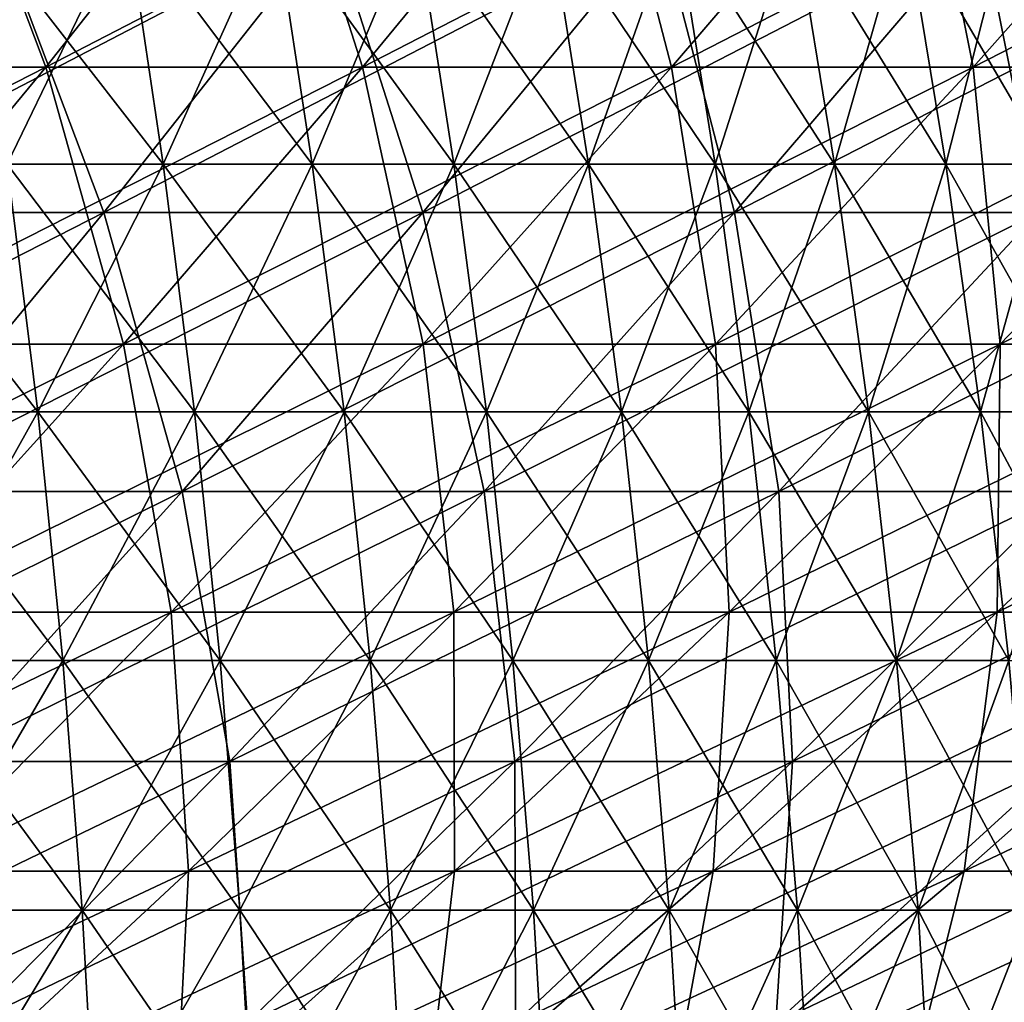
# Model space of a CAD drawing. Header units: millimetres. Extents: x -250 to 250, y -45 to 4150.
# Tile 716 of 805: x 83 to 94, y 3938 to 3949. Entities that reach past the tile are written whole.
import ezdxf

# ---------------------------------------------------------------- set-up
doc = ezdxf.new("R2010")
doc.units = ezdxf.units.MM
doc.header["$LTSCALE"] = 81.481481
for name, color, linetype in [('19', 7, 'CONTINUOUS'), ('20', 7, 'CONTINUOUS'), ('21', 7, 'CONTINUOUS'), ('22', 7, 'CONTINUOUS'), ('23', 7, 'CONTINUOUS'), ('24', 7, 'CONTINUOUS')]:
    doc.layers.add(name, color=color, linetype=linetype)

msp = doc.modelspace()

# ---------------------------------------------------------------- linework, layer by layer
at = {"layer": '19', "color": 7, "linetype": 'CONTINUOUS'}
for points in [[(84.035, 3946.665, -118.713), (80.34, 3946.665, -121.245), (86.61, 3949.927, -122.35), (84.035, 3946.665, -118.713)], [(86.61, 3949.927, -122.35), (80.34, 3946.665, -121.245), (82.801, 3949.927, -124.959), (86.61, 3949.927, -122.35)], [(87.651, 3946.665, -116.069), (84.035, 3946.665, -118.713), (90.337, 3949.927, -119.625), (87.651, 3946.665, -116.069)], [(90.337, 3949.927, -119.625), (84.035, 3946.665, -118.713), (86.61, 3949.927, -122.35), (90.337, 3949.927, -119.625)], [(91.184, 3946.665, -113.315), (87.651, 3946.665, -116.069), (93.978, 3949.927, -116.786), (91.184, 3946.665, -113.315)], [(93.978, 3949.927, -116.786), (87.651, 3946.665, -116.069), (90.337, 3949.927, -119.625), (93.978, 3949.927, -116.786)], [(94.63, 3946.665, -110.453), (91.184, 3946.665, -113.315), (97.53, 3949.927, -113.837), (94.63, 3946.665, -110.453)], [(97.53, 3949.927, -113.837), (91.184, 3946.665, -113.315), (93.978, 3949.927, -116.786), (97.53, 3949.927, -113.837)], [(81.42, 3943.502, -115.018), (77.839, 3943.502, -117.471), (84.035, 3946.665, -118.713), (81.42, 3943.502, -115.018)], [(84.035, 3946.665, -118.713), (77.839, 3943.502, -117.471), (80.34, 3946.665, -121.245), (84.035, 3946.665, -118.713)], [(84.923, 3943.502, -112.457), (81.42, 3943.502, -115.018), (87.651, 3946.665, -116.069), (84.923, 3943.502, -112.457)], [(87.651, 3946.665, -116.069), (81.42, 3943.502, -115.018), (84.035, 3946.665, -118.713), (87.651, 3946.665, -116.069)], [(88.346, 3943.502, -109.788), (84.923, 3943.502, -112.457), (91.184, 3946.665, -113.315), (88.346, 3943.502, -109.788)], [(91.184, 3946.665, -113.315), (84.923, 3943.502, -112.457), (87.651, 3946.665, -116.069), (91.184, 3946.665, -113.315)], [(91.685, 3943.502, -107.015), (88.346, 3943.502, -109.788), (94.63, 3946.665, -110.453), (91.685, 3943.502, -107.015)], [(94.63, 3946.665, -110.453), (88.346, 3943.502, -109.788), (91.184, 3946.665, -113.315), (94.63, 3946.665, -110.453)], [(94.937, 3943.502, -104.141), (91.685, 3943.502, -107.015), (97.987, 3946.665, -107.487), (94.937, 3943.502, -104.141)], [(97.987, 3946.665, -107.487), (91.685, 3943.502, -107.015), (94.63, 3946.665, -110.453), (97.987, 3946.665, -107.487)], [(82.154, 3940.439, -108.789), (78.765, 3940.439, -111.268), (84.923, 3943.502, -112.457), (82.154, 3940.439, -108.789)], [(84.923, 3943.502, -112.457), (78.765, 3940.439, -111.268), (81.42, 3943.502, -115.018), (84.923, 3943.502, -112.457)], [(85.465, 3940.439, -106.208), (82.154, 3940.439, -108.789), (88.346, 3943.502, -109.788), (85.465, 3940.439, -106.208)], [(88.346, 3943.502, -109.788), (82.154, 3940.439, -108.789), (84.923, 3943.502, -112.457), (88.346, 3943.502, -109.788)], [(88.695, 3940.439, -103.525), (85.465, 3940.439, -106.208), (91.685, 3943.502, -107.015), (88.695, 3940.439, -103.525)], [(91.685, 3943.502, -107.015), (85.465, 3940.439, -106.208), (88.346, 3943.502, -109.788), (91.685, 3943.502, -107.015)], [(91.841, 3940.439, -100.745), (88.695, 3940.439, -103.525), (94.937, 3943.502, -104.141), (91.841, 3940.439, -100.745)], [(94.937, 3943.502, -104.141), (88.695, 3940.439, -103.525), (91.685, 3943.502, -107.015), (94.937, 3943.502, -104.141)], [(94.9, 3940.439, -97.869), (91.841, 3940.439, -100.745), (98.099, 3943.502, -101.168), (94.9, 3940.439, -97.869)], [(98.099, 3943.502, -101.168), (91.841, 3940.439, -100.745), (94.937, 3943.502, -104.141), (98.099, 3943.502, -101.168)], [(82.542, 3937.479, -102.575), (79.344, 3937.479, -105.069), (85.465, 3940.439, -106.208), (82.542, 3937.479, -102.575)], [(85.465, 3940.439, -106.208), (79.344, 3937.479, -105.069), (82.154, 3940.439, -108.789), (85.465, 3940.439, -106.208)], [(85.662, 3937.479, -99.985), (82.542, 3937.479, -102.575), (88.695, 3940.439, -103.525), (85.662, 3937.479, -99.985)], [(88.695, 3940.439, -103.525), (82.542, 3937.479, -102.575), (85.465, 3940.439, -106.208), (88.695, 3940.439, -103.525)], [(88.7, 3937.479, -97.3), (85.662, 3937.479, -99.985), (91.841, 3940.439, -100.745), (88.7, 3937.479, -97.3)], [(91.841, 3940.439, -100.745), (85.662, 3937.479, -99.985), (88.695, 3940.439, -103.525), (91.841, 3940.439, -100.745)], [(91.654, 3937.479, -94.522), (88.7, 3937.479, -97.3), (94.9, 3940.439, -97.869), (91.654, 3937.479, -94.522)], [(94.9, 3940.439, -97.869), (88.7, 3937.479, -97.3), (91.841, 3940.439, -100.745), (94.9, 3940.439, -97.869)], [(94.522, 3937.479, -91.654), (91.654, 3937.479, -94.522), (97.869, 3940.439, -94.9), (94.522, 3937.479, -91.654)], [(97.869, 3940.439, -94.9), (91.654, 3937.479, -94.522), (94.9, 3940.439, -97.869), (97.869, 3940.439, -94.9)]]:
    msp.add_3dface(points, dxfattribs=at)
at = {"layer": '20', "color": 7, "linetype": 'CONTINUOUS'}
for points in [[(80.34, 3946.665, 121.245), (84.035, 3946.665, 118.713), (82.801, 3949.927, 124.959), (80.34, 3946.665, 121.245)], [(82.801, 3949.927, 124.959), (84.035, 3946.665, 118.713), (86.61, 3949.927, 122.35), (82.801, 3949.927, 124.959)], [(84.035, 3946.665, 118.713), (87.651, 3946.665, 116.069), (86.61, 3949.927, 122.35), (84.035, 3946.665, 118.713)], [(86.61, 3949.927, 122.35), (87.651, 3946.665, 116.069), (90.337, 3949.927, 119.625), (86.61, 3949.927, 122.35)], [(87.651, 3946.665, 116.069), (91.184, 3946.665, 113.315), (90.337, 3949.927, 119.625), (87.651, 3946.665, 116.069)], [(90.337, 3949.927, 119.625), (91.184, 3946.665, 113.315), (93.978, 3949.927, 116.786), (90.337, 3949.927, 119.625)], [(91.184, 3946.665, 113.315), (94.63, 3946.665, 110.453), (93.978, 3949.927, 116.786), (91.184, 3946.665, 113.315)], [(93.978, 3949.927, 116.786), (94.63, 3946.665, 110.453), (97.53, 3949.927, 113.837), (93.978, 3949.927, 116.786)], [(80.34, 3946.665, 121.245), (81.42, 3943.502, 115.018), (84.035, 3946.665, 118.713), (80.34, 3946.665, 121.245)], [(81.42, 3943.502, 115.018), (84.923, 3943.502, 112.457), (84.035, 3946.665, 118.713), (81.42, 3943.502, 115.018)], [(84.035, 3946.665, 118.713), (84.923, 3943.502, 112.457), (87.651, 3946.665, 116.069), (84.035, 3946.665, 118.713)], [(84.923, 3943.502, 112.457), (88.346, 3943.502, 109.788), (87.651, 3946.665, 116.069), (84.923, 3943.502, 112.457)], [(87.651, 3946.665, 116.069), (88.346, 3943.502, 109.788), (91.184, 3946.665, 113.315), (87.651, 3946.665, 116.069)], [(88.346, 3943.502, 109.788), (91.685, 3943.502, 107.015), (91.184, 3946.665, 113.315), (88.346, 3943.502, 109.788)], [(91.184, 3946.665, 113.315), (91.685, 3943.502, 107.015), (94.63, 3946.665, 110.453), (91.184, 3946.665, 113.315)], [(91.685, 3943.502, 107.015), (94.937, 3943.502, 104.141), (94.63, 3946.665, 110.453), (91.685, 3943.502, 107.015)], [(81.42, 3943.502, 115.018), (82.154, 3940.439, 108.789), (84.923, 3943.502, 112.457), (81.42, 3943.502, 115.018)], [(82.154, 3940.439, 108.789), (85.465, 3940.439, 106.208), (84.923, 3943.502, 112.457), (82.154, 3940.439, 108.789)], [(84.923, 3943.502, 112.457), (85.465, 3940.439, 106.208), (88.346, 3943.502, 109.788), (84.923, 3943.502, 112.457)], [(85.465, 3940.439, 106.208), (88.695, 3940.439, 103.525), (88.346, 3943.502, 109.788), (85.465, 3940.439, 106.208)], [(88.346, 3943.502, 109.788), (88.695, 3940.439, 103.525), (91.685, 3943.502, 107.015), (88.346, 3943.502, 109.788)], [(88.695, 3940.439, 103.525), (91.841, 3940.439, 100.745), (91.685, 3943.502, 107.015), (88.695, 3940.439, 103.525)], [(91.685, 3943.502, 107.015), (91.841, 3940.439, 100.745), (94.937, 3943.502, 104.141), (91.685, 3943.502, 107.015)], [(91.841, 3940.439, 100.745), (94.9, 3940.439, 97.869), (94.937, 3943.502, 104.141), (91.841, 3940.439, 100.745)], [(82.154, 3940.439, 108.789), (82.542, 3937.479, 102.575), (85.465, 3940.439, 106.208), (82.154, 3940.439, 108.789)], [(82.542, 3937.479, 102.575), (85.662, 3937.479, 99.985), (85.465, 3940.439, 106.208), (82.542, 3937.479, 102.575)], [(85.465, 3940.439, 106.208), (85.662, 3937.479, 99.985), (88.695, 3940.439, 103.525), (85.465, 3940.439, 106.208)], [(85.662, 3937.479, 99.985), (88.7, 3937.479, 97.3), (88.695, 3940.439, 103.525), (85.662, 3937.479, 99.985)], [(88.695, 3940.439, 103.525), (88.7, 3937.479, 97.3), (91.841, 3940.439, 100.745), (88.695, 3940.439, 103.525)], [(88.7, 3937.479, 97.3), (91.654, 3937.479, 94.522), (91.841, 3940.439, 100.745), (88.7, 3937.479, 97.3)], [(91.654, 3937.479, 94.522), (94.522, 3937.479, 91.654), (94.9, 3940.439, 97.869), (91.654, 3937.479, 94.522)], [(91.841, 3940.439, 100.745), (91.654, 3937.479, 94.522), (94.9, 3940.439, 97.869), (91.841, 3940.439, 100.745)]]:
    msp.add_3dface(points, dxfattribs=at)
at = {"layer": '21', "color": 7, "linetype": 'CONTINUOUS'}
for points in [[(83.378, 3948.31, 117.785), (79.711, 3948.31, 120.297), (85.932, 3951.546, 121.392), (83.378, 3948.31, 117.785)], [(85.932, 3951.546, 121.392), (79.711, 3948.31, 120.297), (82.152, 3951.546, 123.981), (85.932, 3951.546, 121.392)], [(86.966, 3948.31, 115.161), (83.378, 3948.31, 117.785), (89.629, 3951.546, 118.688), (86.966, 3948.31, 115.161)], [(89.629, 3951.546, 118.688), (83.378, 3948.31, 117.785), (85.932, 3951.546, 121.392), (89.629, 3951.546, 118.688)], [(90.471, 3948.31, 112.429), (86.966, 3948.31, 115.161), (93.242, 3951.546, 115.872), (90.471, 3948.31, 112.429)], [(93.242, 3951.546, 115.872), (86.966, 3948.31, 115.161), (89.629, 3951.546, 118.688), (93.242, 3951.546, 115.872)], [(93.89, 3948.31, 109.589), (90.471, 3948.31, 112.429), (96.766, 3951.546, 112.945), (93.89, 3948.31, 109.589)], [(96.766, 3951.546, 112.945), (90.471, 3948.31, 112.429), (93.242, 3951.546, 115.872), (96.766, 3951.546, 112.945)], [(97.221, 3948.31, 106.646), (93.89, 3948.31, 109.589), (100.198, 3951.546, 109.912), (97.221, 3948.31, 106.646)], [(100.198, 3951.546, 109.912), (93.89, 3948.31, 109.589), (96.766, 3951.546, 112.945), (100.198, 3951.546, 109.912)], [(80.784, 3945.172, 114.12), (77.231, 3945.172, 116.554), (83.378, 3948.31, 117.785), (80.784, 3945.172, 114.12)], [(83.378, 3948.31, 117.785), (77.231, 3945.172, 116.554), (79.711, 3948.31, 120.297), (83.378, 3948.31, 117.785)], [(84.26, 3945.172, 111.579), (80.784, 3945.172, 114.12), (86.966, 3948.31, 115.161), (84.26, 3945.172, 111.579)], [(86.966, 3948.31, 115.161), (80.784, 3945.172, 114.12), (83.378, 3948.31, 117.785), (86.966, 3948.31, 115.161)], [(87.656, 3945.172, 108.931), (84.26, 3945.172, 111.579), (90.471, 3948.31, 112.429), (87.656, 3945.172, 108.931)], [(90.471, 3948.31, 112.429), (84.26, 3945.172, 111.579), (86.966, 3948.31, 115.161), (90.471, 3948.31, 112.429)], [(90.969, 3945.172, 106.18), (87.656, 3945.172, 108.931), (93.89, 3948.31, 109.589), (90.969, 3945.172, 106.18)], [(93.89, 3948.31, 109.589), (87.656, 3945.172, 108.931), (90.471, 3948.31, 112.429), (93.89, 3948.31, 109.589)], [(94.196, 3945.172, 103.328), (90.969, 3945.172, 106.18), (97.221, 3948.31, 106.646), (94.196, 3945.172, 103.328)], [(97.221, 3948.31, 106.646), (90.969, 3945.172, 106.18), (93.89, 3948.31, 109.589), (97.221, 3948.31, 106.646)], [(97.333, 3945.172, 100.378), (94.196, 3945.172, 103.328), (100.459, 3948.31, 103.601), (97.333, 3945.172, 100.378)], [(100.459, 3948.31, 103.601), (94.196, 3945.172, 103.328), (97.221, 3948.31, 106.646), (100.459, 3948.31, 103.601)], [(81.513, 3942.134, 107.941), (78.151, 3942.134, 110.4), (84.26, 3945.172, 111.579), (81.513, 3942.134, 107.941)], [(84.26, 3945.172, 111.579), (78.151, 3942.134, 110.4), (80.784, 3945.172, 114.12), (84.26, 3945.172, 111.579)], [(84.799, 3942.134, 105.38), (81.513, 3942.134, 107.941), (87.656, 3945.172, 108.931), (84.799, 3942.134, 105.38)], [(87.656, 3945.172, 108.931), (81.513, 3942.134, 107.941), (84.26, 3945.172, 111.579), (87.656, 3945.172, 108.931)], [(88.004, 3942.134, 102.718), (84.799, 3942.134, 105.38), (90.969, 3945.172, 106.18), (88.004, 3942.134, 102.718)], [(90.969, 3945.172, 106.18), (84.799, 3942.134, 105.38), (87.656, 3945.172, 108.931), (90.969, 3945.172, 106.18)], [(91.125, 3942.134, 99.96), (88.004, 3942.134, 102.718), (94.196, 3945.172, 103.328), (91.125, 3942.134, 99.96)], [(94.196, 3945.172, 103.328), (88.004, 3942.134, 102.718), (90.969, 3945.172, 106.18), (94.196, 3945.172, 103.328)], [(94.16, 3942.134, 97.106), (91.125, 3942.134, 99.96), (97.333, 3945.172, 100.378), (94.16, 3942.134, 97.106)], [(97.333, 3945.172, 100.378), (91.125, 3942.134, 99.96), (94.196, 3945.172, 103.328), (97.333, 3945.172, 100.378)], [(97.106, 3942.134, 94.16), (94.16, 3942.134, 97.106), (100.378, 3945.172, 97.333), (97.106, 3942.134, 94.16)], [(100.378, 3945.172, 97.333), (94.16, 3942.134, 97.106), (97.333, 3945.172, 100.378), (100.378, 3945.172, 97.333)], [(81.9, 3939.197, 101.777), (78.727, 3939.197, 104.251), (84.799, 3942.134, 105.38), (81.9, 3939.197, 101.777)], [(84.799, 3942.134, 105.38), (78.727, 3939.197, 104.251), (81.513, 3942.134, 107.941), (84.799, 3942.134, 105.38)], [(84.995, 3939.197, 99.207), (81.9, 3939.197, 101.777), (88.004, 3942.134, 102.718), (84.995, 3939.197, 99.207)], [(88.004, 3942.134, 102.718), (81.9, 3939.197, 101.777), (84.799, 3942.134, 105.38), (88.004, 3942.134, 102.718)], [(88.01, 3939.197, 96.543), (84.995, 3939.197, 99.207), (91.125, 3942.134, 99.96), (88.01, 3939.197, 96.543)], [(91.125, 3942.134, 99.96), (84.995, 3939.197, 99.207), (88.004, 3942.134, 102.718), (91.125, 3942.134, 99.96)], [(90.942, 3939.197, 93.787), (88.01, 3939.197, 96.543), (94.16, 3942.134, 97.106), (90.942, 3939.197, 93.787)], [(94.16, 3942.134, 97.106), (88.01, 3939.197, 96.543), (91.125, 3942.134, 99.96), (94.16, 3942.134, 97.106)], [(93.787, 3939.197, 90.942), (90.942, 3939.197, 93.787), (97.106, 3942.134, 94.16), (93.787, 3939.197, 90.942)], [(97.106, 3942.134, 94.16), (90.942, 3939.197, 93.787), (94.16, 3942.134, 97.106), (97.106, 3942.134, 94.16)], [(96.543, 3939.197, 88.01), (93.787, 3939.197, 90.942), (99.96, 3942.134, 91.125), (96.543, 3939.197, 88.01)], [(99.96, 3942.134, 91.125), (93.787, 3939.197, 90.942), (97.106, 3942.134, 94.16), (99.96, 3942.134, 91.125)], [(81.946, 3936.364, 95.647), (78.961, 3936.364, 98.125), (84.995, 3939.197, 99.207), (81.946, 3936.364, 95.647)], [(84.995, 3939.197, 99.207), (78.961, 3936.364, 98.125), (81.9, 3939.197, 101.777), (84.995, 3939.197, 99.207)], [(84.852, 3936.364, 93.078), (81.946, 3936.364, 95.647), (88.01, 3939.197, 96.543), (84.852, 3936.364, 93.078)], [(88.01, 3939.197, 96.543), (81.946, 3936.364, 95.647), (84.995, 3939.197, 99.207), (88.01, 3939.197, 96.543)], [(87.678, 3936.364, 90.421), (84.852, 3936.364, 93.078), (90.942, 3939.197, 93.787), (87.678, 3936.364, 90.421)], [(90.942, 3939.197, 93.787), (84.852, 3936.364, 93.078), (88.01, 3939.197, 96.543), (90.942, 3939.197, 93.787)], [(90.421, 3936.364, 87.678), (87.678, 3936.364, 90.421), (93.787, 3939.197, 90.942), (90.421, 3936.364, 87.678)], [(93.787, 3939.197, 90.942), (87.678, 3936.364, 90.421), (90.942, 3939.197, 93.787), (93.787, 3939.197, 90.942)], [(93.078, 3936.364, 84.852), (90.421, 3936.364, 87.678), (96.543, 3939.197, 88.01), (93.078, 3936.364, 84.852)], [(96.543, 3939.197, 88.01), (90.421, 3936.364, 87.678), (93.787, 3939.197, 90.942), (96.543, 3939.197, 88.01)], [(95.647, 3936.364, 81.946), (93.078, 3936.364, 84.852), (99.207, 3939.197, 84.995), (95.647, 3936.364, 81.946)], [(99.207, 3939.197, 84.995), (93.078, 3936.364, 84.852), (96.543, 3939.197, 88.01), (99.207, 3939.197, 84.995)]]:
    msp.add_3dface(points, dxfattribs=at)
at = {"layer": '22', "color": 7, "linetype": 'CONTINUOUS'}
for points in [[(79.711, 3948.31, -120.297), (83.378, 3948.31, -117.785), (82.152, 3951.546, -123.981), (79.711, 3948.31, -120.297)], [(82.152, 3951.546, -123.981), (83.378, 3948.31, -117.785), (85.932, 3951.546, -121.392), (82.152, 3951.546, -123.981)], [(83.378, 3948.31, -117.785), (86.966, 3948.31, -115.161), (85.932, 3951.546, -121.392), (83.378, 3948.31, -117.785)], [(85.932, 3951.546, -121.392), (86.966, 3948.31, -115.161), (89.629, 3951.546, -118.688), (85.932, 3951.546, -121.392)], [(86.966, 3948.31, -115.161), (90.471, 3948.31, -112.429), (89.629, 3951.546, -118.688), (86.966, 3948.31, -115.161)], [(89.629, 3951.546, -118.688), (90.471, 3948.31, -112.429), (93.242, 3951.546, -115.872), (89.629, 3951.546, -118.688)], [(90.471, 3948.31, -112.429), (93.89, 3948.31, -109.589), (93.242, 3951.546, -115.872), (90.471, 3948.31, -112.429)], [(93.242, 3951.546, -115.872), (93.89, 3948.31, -109.589), (96.766, 3951.546, -112.945), (93.242, 3951.546, -115.872)], [(93.89, 3948.31, -109.589), (97.221, 3948.31, -106.646), (96.766, 3951.546, -112.945), (93.89, 3948.31, -109.589)], [(79.711, 3948.31, -120.297), (80.784, 3945.172, -114.12), (83.378, 3948.31, -117.785), (79.711, 3948.31, -120.297)], [(80.784, 3945.172, -114.12), (84.26, 3945.172, -111.579), (83.378, 3948.31, -117.785), (80.784, 3945.172, -114.12)], [(83.378, 3948.31, -117.785), (84.26, 3945.172, -111.579), (86.966, 3948.31, -115.161), (83.378, 3948.31, -117.785)], [(84.26, 3945.172, -111.579), (87.656, 3945.172, -108.931), (86.966, 3948.31, -115.161), (84.26, 3945.172, -111.579)], [(86.966, 3948.31, -115.161), (87.656, 3945.172, -108.931), (90.471, 3948.31, -112.429), (86.966, 3948.31, -115.161)], [(87.656, 3945.172, -108.931), (90.969, 3945.172, -106.18), (90.471, 3948.31, -112.429), (87.656, 3945.172, -108.931)], [(90.471, 3948.31, -112.429), (90.969, 3945.172, -106.18), (93.89, 3948.31, -109.589), (90.471, 3948.31, -112.429)], [(90.969, 3945.172, -106.18), (94.196, 3945.172, -103.328), (93.89, 3948.31, -109.589), (90.969, 3945.172, -106.18)], [(93.89, 3948.31, -109.589), (94.196, 3945.172, -103.328), (97.221, 3948.31, -106.646), (93.89, 3948.31, -109.589)], [(94.196, 3945.172, -103.328), (97.333, 3945.172, -100.378), (97.221, 3948.31, -106.646), (94.196, 3945.172, -103.328)], [(80.784, 3945.172, -114.12), (81.513, 3942.134, -107.941), (84.26, 3945.172, -111.579), (80.784, 3945.172, -114.12)], [(81.513, 3942.134, -107.941), (84.799, 3942.134, -105.38), (84.26, 3945.172, -111.579), (81.513, 3942.134, -107.941)], [(84.26, 3945.172, -111.579), (84.799, 3942.134, -105.38), (87.656, 3945.172, -108.931), (84.26, 3945.172, -111.579)], [(84.799, 3942.134, -105.38), (88.004, 3942.134, -102.718), (87.656, 3945.172, -108.931), (84.799, 3942.134, -105.38)], [(87.656, 3945.172, -108.931), (88.004, 3942.134, -102.718), (90.969, 3945.172, -106.18), (87.656, 3945.172, -108.931)], [(88.004, 3942.134, -102.718), (91.125, 3942.134, -99.96), (90.969, 3945.172, -106.18), (88.004, 3942.134, -102.718)], [(90.969, 3945.172, -106.18), (91.125, 3942.134, -99.96), (94.196, 3945.172, -103.328), (90.969, 3945.172, -106.18)], [(91.125, 3942.134, -99.96), (94.16, 3942.134, -97.106), (94.196, 3945.172, -103.328), (91.125, 3942.134, -99.96)], [(94.16, 3942.134, -97.106), (97.106, 3942.134, -94.16), (97.333, 3945.172, -100.378), (94.16, 3942.134, -97.106)], [(94.196, 3945.172, -103.328), (94.16, 3942.134, -97.106), (97.333, 3945.172, -100.378), (94.196, 3945.172, -103.328)], [(81.513, 3942.134, -107.941), (81.9, 3939.197, -101.777), (84.799, 3942.134, -105.38), (81.513, 3942.134, -107.941)], [(81.9, 3939.197, -101.777), (84.995, 3939.197, -99.207), (84.799, 3942.134, -105.38), (81.9, 3939.197, -101.777)], [(84.799, 3942.134, -105.38), (84.995, 3939.197, -99.207), (88.004, 3942.134, -102.718), (84.799, 3942.134, -105.38)], [(84.995, 3939.197, -99.207), (88.01, 3939.197, -96.543), (88.004, 3942.134, -102.718), (84.995, 3939.197, -99.207)], [(88.004, 3942.134, -102.718), (88.01, 3939.197, -96.543), (91.125, 3942.134, -99.96), (88.004, 3942.134, -102.718)], [(88.01, 3939.197, -96.543), (90.942, 3939.197, -93.787), (91.125, 3942.134, -99.96), (88.01, 3939.197, -96.543)], [(90.942, 3939.197, -93.787), (93.787, 3939.197, -90.942), (94.16, 3942.134, -97.106), (90.942, 3939.197, -93.787)], [(91.125, 3942.134, -99.96), (90.942, 3939.197, -93.787), (94.16, 3942.134, -97.106), (91.125, 3942.134, -99.96)], [(93.787, 3939.197, -90.942), (96.543, 3939.197, -88.01), (97.106, 3942.134, -94.16), (93.787, 3939.197, -90.942)], [(94.16, 3942.134, -97.106), (93.787, 3939.197, -90.942), (97.106, 3942.134, -94.16), (94.16, 3942.134, -97.106)], [(81.9, 3939.197, -101.777), (81.946, 3936.364, -95.647), (84.995, 3939.197, -99.207), (81.9, 3939.197, -101.777)], [(81.946, 3936.364, -95.647), (84.852, 3936.364, -93.078), (84.995, 3939.197, -99.207), (81.946, 3936.364, -95.647)], [(84.852, 3936.364, -93.078), (87.678, 3936.364, -90.421), (88.01, 3939.197, -96.543), (84.852, 3936.364, -93.078)], [(84.995, 3939.197, -99.207), (84.852, 3936.364, -93.078), (88.01, 3939.197, -96.543), (84.995, 3939.197, -99.207)], [(87.678, 3936.364, -90.421), (90.421, 3936.364, -87.678), (90.942, 3939.197, -93.787), (87.678, 3936.364, -90.421)], [(88.01, 3939.197, -96.543), (87.678, 3936.364, -90.421), (90.942, 3939.197, -93.787), (88.01, 3939.197, -96.543)], [(90.421, 3936.364, -87.678), (93.078, 3936.364, -84.852), (93.787, 3939.197, -90.942), (90.421, 3936.364, -87.678)], [(90.942, 3939.197, -93.787), (90.421, 3936.364, -87.678), (93.787, 3939.197, -90.942), (90.942, 3939.197, -93.787)], [(93.078, 3936.364, -84.852), (95.647, 3936.364, -81.946), (96.543, 3939.197, -88.01), (93.078, 3936.364, -84.852)], [(93.787, 3939.197, -90.942), (93.078, 3936.364, -84.852), (96.543, 3939.197, -88.01), (93.787, 3939.197, -90.942)]]:
    msp.add_3dface(points, dxfattribs=at)
at = {"layer": '23', "color": 7, "linetype": 'CONTINUOUS'}
for points in [[(82.941, 3947.213, 58.712), (84.709, 3947.213, 56.13), (82.531, 3950.01, 58.422), (82.941, 3947.213, 58.712)], [(82.531, 3950.01, 58.422), (84.709, 3947.213, 56.13), (84.291, 3950.01, 55.853), (82.531, 3950.01, 58.422)], [(84.709, 3947.213, 56.13), (86.398, 3947.213, 53.495), (84.291, 3950.01, 55.853), (84.709, 3947.213, 56.13)], [(84.291, 3950.01, 55.853), (86.398, 3947.213, 53.495), (85.971, 3950.01, 53.231), (84.291, 3950.01, 55.853)], [(86.398, 3947.213, 53.495), (88.004, 3947.213, 50.809), (85.971, 3950.01, 53.231), (86.398, 3947.213, 53.495)], [(85.971, 3950.01, 53.231), (88.004, 3947.213, 50.809), (87.569, 3950.01, 50.558), (85.971, 3950.01, 53.231)], [(88.004, 3947.213, 50.809), (89.527, 3947.213, 48.075), (87.569, 3950.01, 50.558), (88.004, 3947.213, 50.809)], [(87.569, 3950.01, 50.558), (89.527, 3947.213, 48.075), (89.084, 3950.01, 47.837), (87.569, 3950.01, 50.558)], [(89.527, 3947.213, 48.075), (90.965, 3947.213, 45.295), (89.084, 3950.01, 47.837), (89.527, 3947.213, 48.075)], [(89.084, 3950.01, 47.837), (90.965, 3947.213, 45.295), (90.515, 3950.01, 45.071), (89.084, 3950.01, 47.837)], [(90.965, 3947.213, 45.295), (92.317, 3947.213, 42.472), (90.515, 3950.01, 45.071), (90.965, 3947.213, 45.295)], [(90.515, 3950.01, 45.071), (92.317, 3947.213, 42.472), (91.86, 3950.01, 42.263), (90.515, 3950.01, 45.071)], [(92.317, 3947.213, 42.472), (93.581, 3947.213, 39.609), (91.86, 3950.01, 42.263), (92.317, 3947.213, 42.472)], [(91.86, 3950.01, 42.263), (93.581, 3947.213, 39.609), (93.118, 3950.01, 39.414), (91.86, 3950.01, 42.263)], [(93.581, 3947.213, 39.609), (94.756, 3947.213, 36.709), (93.118, 3950.01, 39.414), (93.581, 3947.213, 39.609)], [(93.118, 3950.01, 39.414), (94.756, 3947.213, 36.709), (94.288, 3950.01, 36.527), (93.118, 3950.01, 39.414)], [(81.433, 3944.404, 61.495), (83.288, 3944.404, 58.958), (81.093, 3947.213, 61.239), (81.433, 3944.404, 61.495)], [(81.093, 3947.213, 61.239), (83.288, 3944.404, 58.958), (82.941, 3947.213, 58.712), (81.093, 3947.213, 61.239)], [(83.288, 3944.404, 58.958), (85.064, 3944.404, 56.365), (82.941, 3947.213, 58.712), (83.288, 3944.404, 58.958)], [(82.941, 3947.213, 58.712), (85.064, 3944.404, 56.365), (84.709, 3947.213, 56.13), (82.941, 3947.213, 58.712)], [(85.064, 3944.404, 56.365), (86.759, 3944.404, 53.719), (84.709, 3947.213, 56.13), (85.064, 3944.404, 56.365)], [(84.709, 3947.213, 56.13), (86.759, 3944.404, 53.719), (86.398, 3947.213, 53.495), (84.709, 3947.213, 56.13)], [(86.759, 3944.404, 53.719), (88.372, 3944.404, 51.022), (86.398, 3947.213, 53.495), (86.759, 3944.404, 53.719)], [(86.398, 3947.213, 53.495), (88.372, 3944.404, 51.022), (88.004, 3947.213, 50.809), (86.398, 3947.213, 53.495)], [(88.372, 3944.404, 51.022), (89.902, 3944.404, 48.276), (88.004, 3947.213, 50.809), (88.372, 3944.404, 51.022)], [(88.004, 3947.213, 50.809), (89.902, 3944.404, 48.276), (89.527, 3947.213, 48.075), (88.004, 3947.213, 50.809)], [(89.902, 3944.404, 48.276), (91.346, 3944.404, 45.485), (89.527, 3947.213, 48.075), (89.902, 3944.404, 48.276)], [(89.527, 3947.213, 48.075), (91.346, 3944.404, 45.485), (90.965, 3947.213, 45.295), (89.527, 3947.213, 48.075)], [(91.346, 3944.404, 45.485), (92.703, 3944.404, 42.65), (90.965, 3947.213, 45.295), (91.346, 3944.404, 45.485)], [(90.965, 3947.213, 45.295), (92.703, 3944.404, 42.65), (92.317, 3947.213, 42.472), (90.965, 3947.213, 45.295)], [(92.703, 3944.404, 42.65), (93.972, 3944.404, 39.775), (92.317, 3947.213, 42.472), (92.703, 3944.404, 42.65)], [(92.317, 3947.213, 42.472), (93.972, 3944.404, 39.775), (93.581, 3947.213, 39.609), (92.317, 3947.213, 42.472)], [(93.972, 3944.404, 39.775), (95.153, 3944.404, 36.862), (93.581, 3947.213, 39.609), (93.972, 3944.404, 39.775)], [(93.581, 3947.213, 39.609), (95.153, 3944.404, 36.862), (94.756, 3947.213, 36.709), (93.581, 3947.213, 39.609)], [(81.71, 3941.584, 61.704), (83.571, 3941.584, 59.159), (81.433, 3944.404, 61.495), (81.71, 3941.584, 61.704)], [(81.433, 3944.404, 61.495), (83.571, 3941.584, 59.159), (83.288, 3944.404, 58.958), (81.433, 3944.404, 61.495)], [(83.571, 3941.584, 59.159), (85.353, 3941.584, 56.557), (83.288, 3944.404, 58.958), (83.571, 3941.584, 59.159)], [(83.288, 3944.404, 58.958), (85.353, 3941.584, 56.557), (85.064, 3944.404, 56.365), (83.288, 3944.404, 58.958)], [(85.353, 3941.584, 56.557), (87.055, 3941.584, 53.902), (85.064, 3944.404, 56.365), (85.353, 3941.584, 56.557)], [(85.064, 3944.404, 56.365), (87.055, 3941.584, 53.902), (86.759, 3944.404, 53.719), (85.064, 3944.404, 56.365)], [(87.055, 3941.584, 53.902), (88.673, 3941.584, 51.195), (86.759, 3944.404, 53.719), (87.055, 3941.584, 53.902)], [(86.759, 3944.404, 53.719), (88.673, 3941.584, 51.195), (88.372, 3944.404, 51.022), (86.759, 3944.404, 53.719)], [(88.673, 3941.584, 51.195), (90.208, 3941.584, 48.441), (88.372, 3944.404, 51.022), (88.673, 3941.584, 51.195)], [(88.372, 3944.404, 51.022), (90.208, 3941.584, 48.441), (89.902, 3944.404, 48.276), (88.372, 3944.404, 51.022)], [(90.208, 3941.584, 48.441), (91.657, 3941.584, 45.64), (89.902, 3944.404, 48.276), (90.208, 3941.584, 48.441)], [(89.902, 3944.404, 48.276), (91.657, 3941.584, 45.64), (91.346, 3944.404, 45.485), (89.902, 3944.404, 48.276)], [(91.657, 3941.584, 45.64), (93.019, 3941.584, 42.795), (91.346, 3944.404, 45.485), (91.657, 3941.584, 45.64)], [(91.346, 3944.404, 45.485), (93.019, 3941.584, 42.795), (92.703, 3944.404, 42.65), (91.346, 3944.404, 45.485)], [(93.019, 3941.584, 42.795), (94.292, 3941.584, 39.911), (92.703, 3944.404, 42.65), (93.019, 3941.584, 42.795)], [(92.703, 3944.404, 42.65), (94.292, 3941.584, 39.911), (93.972, 3944.404, 39.775), (92.703, 3944.404, 42.65)], [(94.292, 3941.584, 39.911), (95.477, 3941.584, 36.988), (93.972, 3944.404, 39.775), (94.292, 3941.584, 39.911)], [(93.972, 3944.404, 39.775), (95.477, 3941.584, 36.988), (95.153, 3944.404, 36.862), (93.972, 3944.404, 39.775)], [(81.925, 3938.756, 61.867), (83.791, 3938.756, 59.315), (81.71, 3941.584, 61.704), (81.925, 3938.756, 61.867)], [(81.71, 3941.584, 61.704), (83.791, 3938.756, 59.315), (83.571, 3941.584, 59.159), (81.71, 3941.584, 61.704)], [(83.791, 3938.756, 59.315), (85.578, 3938.756, 56.706), (83.571, 3941.584, 59.159), (83.791, 3938.756, 59.315)], [(83.571, 3941.584, 59.159), (85.578, 3938.756, 56.706), (85.353, 3941.584, 56.557), (83.571, 3941.584, 59.159)], [(85.578, 3938.756, 56.706), (87.284, 3938.756, 54.044), (85.353, 3941.584, 56.557), (85.578, 3938.756, 56.706)], [(85.353, 3941.584, 56.557), (87.284, 3938.756, 54.044), (87.055, 3941.584, 53.902), (85.353, 3941.584, 56.557)], [(87.284, 3938.756, 54.044), (88.907, 3938.756, 51.33), (87.055, 3941.584, 53.902), (87.284, 3938.756, 54.044)], [(87.055, 3941.584, 53.902), (88.907, 3938.756, 51.33), (88.673, 3941.584, 51.195), (87.055, 3941.584, 53.902)], [(88.907, 3938.756, 51.33), (90.445, 3938.756, 48.568), (88.673, 3941.584, 51.195), (88.907, 3938.756, 51.33)], [(88.673, 3941.584, 51.195), (90.445, 3938.756, 48.568), (90.208, 3941.584, 48.441), (88.673, 3941.584, 51.195)], [(90.445, 3938.756, 48.568), (91.898, 3938.756, 45.76), (90.208, 3941.584, 48.441), (90.445, 3938.756, 48.568)], [(90.208, 3941.584, 48.441), (91.898, 3938.756, 45.76), (91.657, 3941.584, 45.64), (90.208, 3941.584, 48.441)], [(91.898, 3938.756, 45.76), (93.264, 3938.756, 42.908), (91.657, 3941.584, 45.64), (91.898, 3938.756, 45.76)], [(91.657, 3941.584, 45.64), (93.264, 3938.756, 42.908), (93.019, 3941.584, 42.795), (91.657, 3941.584, 45.64)], [(93.264, 3938.756, 42.908), (94.541, 3938.756, 40.016), (93.019, 3941.584, 42.795), (93.264, 3938.756, 42.908)], [(93.019, 3941.584, 42.795), (94.541, 3938.756, 40.016), (94.292, 3941.584, 39.911), (93.019, 3941.584, 42.795)], [(82.078, 3935.921, 61.982), (83.947, 3935.921, 59.425), (81.925, 3938.756, 61.867), (82.078, 3935.921, 61.982)], [(81.925, 3938.756, 61.867), (83.947, 3935.921, 59.425), (83.791, 3938.756, 59.315), (81.925, 3938.756, 61.867)], [(83.947, 3935.921, 59.425), (85.738, 3935.921, 56.812), (83.791, 3938.756, 59.315), (83.947, 3935.921, 59.425)], [(83.791, 3938.756, 59.315), (85.738, 3935.921, 56.812), (85.578, 3938.756, 56.706), (83.791, 3938.756, 59.315)], [(85.738, 3935.921, 56.812), (87.446, 3935.921, 54.145), (85.578, 3938.756, 56.706), (85.738, 3935.921, 56.812)], [(85.578, 3938.756, 56.706), (87.446, 3935.921, 54.145), (87.284, 3938.756, 54.044), (85.578, 3938.756, 56.706)], [(87.446, 3935.921, 54.145), (89.072, 3935.921, 51.426), (87.284, 3938.756, 54.044), (87.446, 3935.921, 54.145)], [(87.284, 3938.756, 54.044), (89.072, 3935.921, 51.426), (88.907, 3938.756, 51.33), (87.284, 3938.756, 54.044)], [(89.072, 3935.921, 51.426), (90.614, 3935.921, 48.659), (88.907, 3938.756, 51.33), (89.072, 3935.921, 51.426)], [(88.907, 3938.756, 51.33), (90.614, 3935.921, 48.659), (90.445, 3938.756, 48.568), (88.907, 3938.756, 51.33)], [(90.614, 3935.921, 48.659), (92.069, 3935.921, 45.845), (90.445, 3938.756, 48.568), (90.614, 3935.921, 48.659)], [(90.445, 3938.756, 48.568), (92.069, 3935.921, 45.845), (91.898, 3938.756, 45.76), (90.445, 3938.756, 48.568)], [(92.069, 3935.921, 45.845), (93.437, 3935.921, 42.988), (91.898, 3938.756, 45.76), (92.069, 3935.921, 45.845)], [(91.898, 3938.756, 45.76), (93.437, 3935.921, 42.988), (93.264, 3938.756, 42.908), (91.898, 3938.756, 45.76)], [(93.437, 3935.921, 42.988), (94.717, 3935.921, 40.09), (93.264, 3938.756, 42.908), (93.437, 3935.921, 42.988)], [(93.264, 3938.756, 42.908), (94.717, 3935.921, 40.09), (94.541, 3938.756, 40.016), (93.264, 3938.756, 42.908)]]:
    msp.add_3dface(points, dxfattribs=at)
at = {"layer": '24', "color": 7, "linetype": 'CONTINUOUS'}
for points in [[(84.291, 3950.01, -55.853), (82.941, 3947.213, -58.712), (82.531, 3950.01, -58.422), (84.291, 3950.01, -55.853)], [(84.709, 3947.213, -56.13), (82.941, 3947.213, -58.712), (84.291, 3950.01, -55.853), (84.709, 3947.213, -56.13)], [(85.971, 3950.01, -53.231), (84.709, 3947.213, -56.13), (84.291, 3950.01, -55.853), (85.971, 3950.01, -53.231)], [(86.398, 3947.213, -53.495), (84.709, 3947.213, -56.13), (85.971, 3950.01, -53.231), (86.398, 3947.213, -53.495)], [(87.569, 3950.01, -50.558), (86.398, 3947.213, -53.495), (85.971, 3950.01, -53.231), (87.569, 3950.01, -50.558)], [(88.004, 3947.213, -50.809), (86.398, 3947.213, -53.495), (87.569, 3950.01, -50.558), (88.004, 3947.213, -50.809)], [(89.084, 3950.01, -47.837), (88.004, 3947.213, -50.809), (87.569, 3950.01, -50.558), (89.084, 3950.01, -47.837)], [(89.527, 3947.213, -48.075), (88.004, 3947.213, -50.809), (89.084, 3950.01, -47.837), (89.527, 3947.213, -48.075)], [(90.515, 3950.01, -45.071), (89.527, 3947.213, -48.075), (89.084, 3950.01, -47.837), (90.515, 3950.01, -45.071)], [(90.965, 3947.213, -45.295), (89.527, 3947.213, -48.075), (90.515, 3950.01, -45.071), (90.965, 3947.213, -45.295)], [(91.86, 3950.01, -42.263), (90.965, 3947.213, -45.295), (90.515, 3950.01, -45.071), (91.86, 3950.01, -42.263)], [(92.317, 3947.213, -42.472), (90.965, 3947.213, -45.295), (91.86, 3950.01, -42.263), (92.317, 3947.213, -42.472)], [(93.118, 3950.01, -39.414), (92.317, 3947.213, -42.472), (91.86, 3950.01, -42.263), (93.118, 3950.01, -39.414)], [(93.581, 3947.213, -39.609), (92.317, 3947.213, -42.472), (93.118, 3950.01, -39.414), (93.581, 3947.213, -39.609)], [(94.288, 3950.01, -36.527), (93.581, 3947.213, -39.609), (93.118, 3950.01, -39.414), (94.288, 3950.01, -36.527)], [(94.756, 3947.213, -36.709), (93.581, 3947.213, -39.609), (94.288, 3950.01, -36.527), (94.756, 3947.213, -36.709)], [(83.288, 3944.404, -58.958), (81.433, 3944.404, -61.495), (82.941, 3947.213, -58.712), (83.288, 3944.404, -58.958)], [(84.709, 3947.213, -56.13), (83.288, 3944.404, -58.958), (82.941, 3947.213, -58.712), (84.709, 3947.213, -56.13)], [(85.064, 3944.404, -56.365), (83.288, 3944.404, -58.958), (84.709, 3947.213, -56.13), (85.064, 3944.404, -56.365)], [(86.398, 3947.213, -53.495), (85.064, 3944.404, -56.365), (84.709, 3947.213, -56.13), (86.398, 3947.213, -53.495)], [(86.759, 3944.404, -53.719), (85.064, 3944.404, -56.365), (86.398, 3947.213, -53.495), (86.759, 3944.404, -53.719)], [(88.004, 3947.213, -50.809), (86.759, 3944.404, -53.719), (86.398, 3947.213, -53.495), (88.004, 3947.213, -50.809)], [(88.372, 3944.404, -51.022), (86.759, 3944.404, -53.719), (88.004, 3947.213, -50.809), (88.372, 3944.404, -51.022)], [(89.527, 3947.213, -48.075), (88.372, 3944.404, -51.022), (88.004, 3947.213, -50.809), (89.527, 3947.213, -48.075)], [(89.902, 3944.404, -48.276), (88.372, 3944.404, -51.022), (89.527, 3947.213, -48.075), (89.902, 3944.404, -48.276)], [(90.965, 3947.213, -45.295), (89.902, 3944.404, -48.276), (89.527, 3947.213, -48.075), (90.965, 3947.213, -45.295)], [(91.346, 3944.404, -45.485), (89.902, 3944.404, -48.276), (90.965, 3947.213, -45.295), (91.346, 3944.404, -45.485)], [(92.317, 3947.213, -42.472), (91.346, 3944.404, -45.485), (90.965, 3947.213, -45.295), (92.317, 3947.213, -42.472)], [(92.703, 3944.404, -42.65), (91.346, 3944.404, -45.485), (92.317, 3947.213, -42.472), (92.703, 3944.404, -42.65)], [(93.581, 3947.213, -39.609), (92.703, 3944.404, -42.65), (92.317, 3947.213, -42.472), (93.581, 3947.213, -39.609)], [(93.972, 3944.404, -39.775), (92.703, 3944.404, -42.65), (93.581, 3947.213, -39.609), (93.972, 3944.404, -39.775)], [(94.756, 3947.213, -36.709), (93.972, 3944.404, -39.775), (93.581, 3947.213, -39.609), (94.756, 3947.213, -36.709)], [(95.153, 3944.404, -36.862), (93.972, 3944.404, -39.775), (94.756, 3947.213, -36.709), (95.153, 3944.404, -36.862)], [(83.288, 3944.404, -58.958), (81.71, 3941.584, -61.704), (81.433, 3944.404, -61.495), (83.288, 3944.404, -58.958)], [(83.571, 3941.584, -59.159), (81.71, 3941.584, -61.704), (83.288, 3944.404, -58.958), (83.571, 3941.584, -59.159)], [(85.064, 3944.404, -56.365), (83.571, 3941.584, -59.159), (83.288, 3944.404, -58.958), (85.064, 3944.404, -56.365)], [(85.353, 3941.584, -56.557), (83.571, 3941.584, -59.159), (85.064, 3944.404, -56.365), (85.353, 3941.584, -56.557)], [(86.759, 3944.404, -53.719), (85.353, 3941.584, -56.557), (85.064, 3944.404, -56.365), (86.759, 3944.404, -53.719)], [(87.055, 3941.584, -53.902), (85.353, 3941.584, -56.557), (86.759, 3944.404, -53.719), (87.055, 3941.584, -53.902)], [(88.372, 3944.404, -51.022), (87.055, 3941.584, -53.902), (86.759, 3944.404, -53.719), (88.372, 3944.404, -51.022)], [(88.673, 3941.584, -51.195), (87.055, 3941.584, -53.902), (88.372, 3944.404, -51.022), (88.673, 3941.584, -51.195)], [(89.902, 3944.404, -48.276), (88.673, 3941.584, -51.195), (88.372, 3944.404, -51.022), (89.902, 3944.404, -48.276)], [(90.208, 3941.584, -48.441), (88.673, 3941.584, -51.195), (89.902, 3944.404, -48.276), (90.208, 3941.584, -48.441)], [(91.346, 3944.404, -45.485), (90.208, 3941.584, -48.441), (89.902, 3944.404, -48.276), (91.346, 3944.404, -45.485)], [(91.657, 3941.584, -45.64), (90.208, 3941.584, -48.441), (91.346, 3944.404, -45.485), (91.657, 3941.584, -45.64)], [(92.703, 3944.404, -42.65), (91.657, 3941.584, -45.64), (91.346, 3944.404, -45.485), (92.703, 3944.404, -42.65)], [(93.019, 3941.584, -42.795), (91.657, 3941.584, -45.64), (92.703, 3944.404, -42.65), (93.019, 3941.584, -42.795)], [(93.972, 3944.404, -39.775), (93.019, 3941.584, -42.795), (92.703, 3944.404, -42.65), (93.972, 3944.404, -39.775)], [(94.292, 3941.584, -39.911), (93.019, 3941.584, -42.795), (93.972, 3944.404, -39.775), (94.292, 3941.584, -39.911)], [(95.153, 3944.404, -36.862), (94.292, 3941.584, -39.911), (93.972, 3944.404, -39.775), (95.153, 3944.404, -36.862)], [(83.571, 3941.584, -59.159), (81.925, 3938.756, -61.867), (81.71, 3941.584, -61.704), (83.571, 3941.584, -59.159)], [(83.791, 3938.756, -59.315), (81.925, 3938.756, -61.867), (83.571, 3941.584, -59.159), (83.791, 3938.756, -59.315)], [(85.353, 3941.584, -56.557), (83.791, 3938.756, -59.315), (83.571, 3941.584, -59.159), (85.353, 3941.584, -56.557)], [(85.578, 3938.756, -56.706), (83.791, 3938.756, -59.315), (85.353, 3941.584, -56.557), (85.578, 3938.756, -56.706)], [(87.055, 3941.584, -53.902), (85.578, 3938.756, -56.706), (85.353, 3941.584, -56.557), (87.055, 3941.584, -53.902)], [(87.284, 3938.756, -54.044), (85.578, 3938.756, -56.706), (87.055, 3941.584, -53.902), (87.284, 3938.756, -54.044)], [(88.673, 3941.584, -51.195), (87.284, 3938.756, -54.044), (87.055, 3941.584, -53.902), (88.673, 3941.584, -51.195)], [(88.907, 3938.756, -51.33), (87.284, 3938.756, -54.044), (88.673, 3941.584, -51.195), (88.907, 3938.756, -51.33)], [(90.208, 3941.584, -48.441), (88.907, 3938.756, -51.33), (88.673, 3941.584, -51.195), (90.208, 3941.584, -48.441)], [(90.445, 3938.756, -48.568), (88.907, 3938.756, -51.33), (90.208, 3941.584, -48.441), (90.445, 3938.756, -48.568)], [(91.657, 3941.584, -45.64), (90.445, 3938.756, -48.568), (90.208, 3941.584, -48.441), (91.657, 3941.584, -45.64)], [(91.898, 3938.756, -45.76), (90.445, 3938.756, -48.568), (91.657, 3941.584, -45.64), (91.898, 3938.756, -45.76)], [(93.019, 3941.584, -42.795), (91.898, 3938.756, -45.76), (91.657, 3941.584, -45.64), (93.019, 3941.584, -42.795)], [(93.264, 3938.756, -42.908), (91.898, 3938.756, -45.76), (93.019, 3941.584, -42.795), (93.264, 3938.756, -42.908)], [(94.292, 3941.584, -39.911), (93.264, 3938.756, -42.908), (93.019, 3941.584, -42.795), (94.292, 3941.584, -39.911)], [(94.541, 3938.756, -40.016), (93.264, 3938.756, -42.908), (94.292, 3941.584, -39.911), (94.541, 3938.756, -40.016)], [(83.791, 3938.756, -59.315), (82.078, 3935.921, -61.982), (81.925, 3938.756, -61.867), (83.791, 3938.756, -59.315)], [(83.947, 3935.921, -59.425), (82.078, 3935.921, -61.982), (83.791, 3938.756, -59.315), (83.947, 3935.921, -59.425)], [(85.578, 3938.756, -56.706), (83.947, 3935.921, -59.425), (83.791, 3938.756, -59.315), (85.578, 3938.756, -56.706)], [(85.738, 3935.921, -56.812), (83.947, 3935.921, -59.425), (85.578, 3938.756, -56.706), (85.738, 3935.921, -56.812)], [(87.284, 3938.756, -54.044), (85.738, 3935.921, -56.812), (85.578, 3938.756, -56.706), (87.284, 3938.756, -54.044)], [(87.446, 3935.921, -54.145), (85.738, 3935.921, -56.812), (87.284, 3938.756, -54.044), (87.446, 3935.921, -54.145)], [(88.907, 3938.756, -51.33), (87.446, 3935.921, -54.145), (87.284, 3938.756, -54.044), (88.907, 3938.756, -51.33)], [(89.072, 3935.921, -51.426), (87.446, 3935.921, -54.145), (88.907, 3938.756, -51.33), (89.072, 3935.921, -51.426)], [(90.445, 3938.756, -48.568), (89.072, 3935.921, -51.426), (88.907, 3938.756, -51.33), (90.445, 3938.756, -48.568)], [(90.614, 3935.921, -48.659), (89.072, 3935.921, -51.426), (90.445, 3938.756, -48.568), (90.614, 3935.921, -48.659)], [(91.898, 3938.756, -45.76), (90.614, 3935.921, -48.659), (90.445, 3938.756, -48.568), (91.898, 3938.756, -45.76)], [(92.069, 3935.921, -45.845), (90.614, 3935.921, -48.659), (91.898, 3938.756, -45.76), (92.069, 3935.921, -45.845)], [(93.264, 3938.756, -42.908), (92.069, 3935.921, -45.845), (91.898, 3938.756, -45.76), (93.264, 3938.756, -42.908)], [(93.437, 3935.921, -42.988), (92.069, 3935.921, -45.845), (93.264, 3938.756, -42.908), (93.437, 3935.921, -42.988)], [(94.541, 3938.756, -40.016), (93.437, 3935.921, -42.988), (93.264, 3938.756, -42.908), (94.541, 3938.756, -40.016)], [(94.717, 3935.921, -40.09), (93.437, 3935.921, -42.988), (94.541, 3938.756, -40.016), (94.717, 3935.921, -40.09)]]:
    msp.add_3dface(points, dxfattribs=at)

doc.saveas('drawing.dxf')
